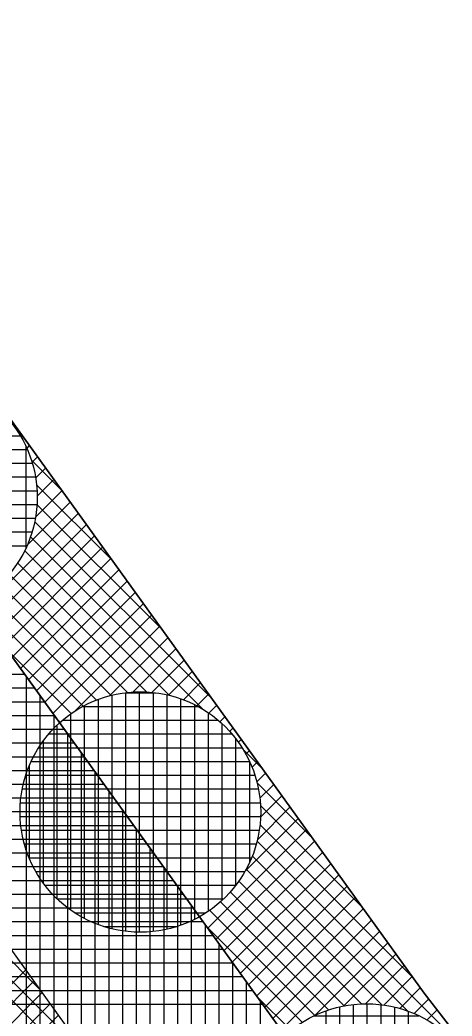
# Model space of a CAD drawing. Extents: x -565346 to -564154, y -1097386 to -1095620.
# Drawn here: x -564245.03 to -564238.74, y -1096164.28 to -1096149.79 of the extents above; entities that cross this region are included whole.
import ezdxf

# ---------------------------------------------------------------- set-up
doc = ezdxf.new("R2010")
doc.units = 0
for name, color, linetype in [('Vrstva 13', 7, 'Continuous'), ('Vrstva 41', 7, 'Continuous'), ('Vrstva 42', 7, 'Continuous'), ('Vrstva 43', 7, 'Continuous'), ('Vrstva 44', 7, 'Continuous')]:
    doc.layers.add(name, color=color, linetype=linetype)

msp = doc.modelspace()

# ---------------------------------------------------------------- linework, layer by layer
at = {"layer": 'Vrstva 13'}
for p, q in [((-564276.21, -1096112.52), (-564239.15, -1096163.95)), ((-564239.15, -1096163.95), (-564208.11, -1096203.92))]:
    msp.add_line(p, q, dxfattribs=at)
at = {"layer": 'Vrstva 41'}
msp.add_lwpolyline([(-564317.9, -1095918.68), (-564319.837, -1095918.359), (-564322.792, -1095953.471), (-564316.779, -1095990.732), (-564317.708, -1096006.365), (-564312.296, -1096047.478), (-564277.924, -1096113.563), (-564240.773, -1096165.119), (-564207.452, -1096208.029), (-564205.9, -1096206.84), (-564239.15, -1096163.95), (-564276.21, -1096112.52), (-564310.36, -1096046.86), (-564315.7, -1096006.29), (-564314.77, -1095990.63), (-564320.6, -1095954.5), (-564320.51, -1095950.21)], close=True, dxfattribs=at)
at = {"layer": 'Vrstva 42'}
for p, q in [((-564253.544, -1096155.089), (-564244.732, -1096163.902)), ((-564245.009, -1096155.82), (-564245.024, -1096155.835)), ((-564244.89, -1096155.984), (-564244.926, -1096156.02)), ((-564252.814, -1096156.102), (-564244.002, -1096164.914)), ((-564244.772, -1096156.149), (-564244.851, -1096156.228)), ((-564244.86, -1096156.194), (-564244.426, -1096156.628)), ((-564244.653, -1096156.313), (-564244.798, -1096156.458)), ((-564244.784, -1096156.553), (-564243.697, -1096157.64)), ((-564244.535, -1096156.477), (-564244.775, -1096156.718)), ((-564244.416, -1096156.642), (-564244.801, -1096157.026)), ((-564244.298, -1096156.806), (-564244.917, -1096157.426)), ((-564244.78, -1096156.84), (-564242.968, -1096158.652)), ((-564244.179, -1096156.971), (-564245.612, -1096158.403)), ((-564252.085, -1096157.115), (-564243.273, -1096165.926)), ((-564244.061, -1096157.135), (-564245.494, -1096158.568)), ((-564244.811, -1096157.092), (-564242.238, -1096159.664)), ((-564243.942, -1096157.299), (-564245.375, -1096158.732)), ((-564244.874, -1096157.312), (-564242.366, -1096159.819)), ((-564243.824, -1096157.464), (-564245.257, -1096158.897)), ((-564243.706, -1096157.628), (-564245.138, -1096159.061)), ((-564244.958, -1096157.51), (-564242.85, -1096159.618)), ((-564245.061, -1096157.69), (-564243.182, -1096159.569)), ((-564245.181, -1096157.853), (-564243.46, -1096159.574)), ((-564243.587, -1096157.792), (-564245.02, -1096159.225)), ((-564245.318, -1096157.999), (-564243.698, -1096159.618)), ((-564243.469, -1096157.957), (-564244.901, -1096159.39)), ((-564245.47, -1096158.13), (-564243.913, -1096159.687)), ((-564243.35, -1096158.121), (-564244.783, -1096159.554)), ((-564245.639, -1096158.243), (-564244.106, -1096159.776)), ((-564243.232, -1096158.286), (-564244.665, -1096159.719)), ((-564243.113, -1096158.45), (-564244.546, -1096159.883)), ((-564242.995, -1096158.614), (-564244.233, -1096159.852)), ((-564242.876, -1096158.779), (-564243.722, -1096159.625)), ((-564245.226, -1096158.939), (-564244.281, -1096159.884)), ((-564242.758, -1096158.943), (-564243.385, -1096159.57)), ((-564242.639, -1096159.108), (-564243.105, -1096159.573)), ((-564242.521, -1096159.272), (-564242.864, -1096159.615)), ((-564242.403, -1096159.436), (-564242.648, -1096159.682)), ((-564242.284, -1096159.601), (-564242.454, -1096159.77)), ((-564242.166, -1096159.765), (-564242.277, -1096159.877)), ((-564244.497, -1096159.951), (-564244.439, -1096160.009)), ((-564242.047, -1096159.93), (-564242.119, -1096160.001)), ((-564241.929, -1096160.094), (-564241.976, -1096160.141)), ((-564241.81, -1096160.258), (-564241.85, -1096160.298)), ((-564241.779, -1096160.406), (-564241.509, -1096160.677)), ((-564241.692, -1096160.423), (-564241.741, -1096160.472)), ((-564241.573, -1096160.587), (-564241.651, -1096160.665)), ((-564241.455, -1096160.751), (-564241.582, -1096160.878)), ((-564241.578, -1096160.89), (-564240.779, -1096161.689)), ((-564241.336, -1096160.916), (-564241.536, -1096161.116)), ((-564241.218, -1096161.08), (-564241.528, -1096161.39)), ((-564241.099, -1096161.245), (-564241.573, -1096161.718)), ((-564241.529, -1096161.222), (-564240.05, -1096162.701)), ((-564240.981, -1096161.409), (-564241.755, -1096162.183)), ((-564241.534, -1096161.5), (-564239.32, -1096163.714)), ((-564240.863, -1096161.573), (-564242.295, -1096163.006)), ((-564240.744, -1096161.738), (-564242.177, -1096163.171)), ((-564241.578, -1096161.738), (-564238.402, -1096164.915)), ((-564240.626, -1096161.902), (-564242.059, -1096163.335)), ((-564241.647, -1096161.953), (-564239.389, -1096164.21)), ((-564240.507, -1096162.067), (-564241.94, -1096163.499)), ((-564240.389, -1096162.231), (-564241.822, -1096163.664)), ((-564241.736, -1096162.146), (-564239.763, -1096164.12)), ((-564241.844, -1096162.321), (-564240.057, -1096164.108)), ((-564240.27, -1096162.395), (-564241.703, -1096163.828)), ((-564241.969, -1096162.479), (-564240.312, -1096164.136)), ((-564240.152, -1096162.56), (-564241.585, -1096163.993)), ((-564242.111, -1096162.62), (-564240.537, -1096164.194)), ((-564242.405, -1096162.833), (-564242.414, -1096162.842)), ((-564242.269, -1096162.745), (-564240.738, -1096164.276)), ((-564240.033, -1096162.724), (-564241.466, -1096164.157)), ((-564242.308, -1096162.988), (-564240.919, -1096164.377)), ((-564239.915, -1096162.888), (-564241.348, -1096164.321)), ((-564239.796, -1096163.053), (-564241.229, -1096164.486)), ((-564239.678, -1096163.217), (-564240.736, -1096164.276)), ((-564239.56, -1096163.382), (-564240.315, -1096164.137)), ((-564239.441, -1096163.546), (-564240, -1096164.105)), ((-564244.94, -1096163.613), (-564246.37, -1096165.043)), ((-564239.323, -1096163.71), (-564239.736, -1096164.124)), ((-564244.822, -1096163.777), (-564246.252, -1096165.208)), ((-564244.703, -1096163.941), (-564246.134, -1096165.372)), ((-564241.579, -1096164.001), (-564241.084, -1096164.496)), ((-564239.204, -1096163.875), (-564239.503, -1096164.174)), ((-564244.585, -1096164.106), (-564246.015, -1096165.536)), ((-564239.083, -1096164.036), (-564239.293, -1096164.247)), ((-564244.466, -1096164.27), (-564245.897, -1096165.701)), ((-564238.959, -1096164.196), (-564239.105, -1096164.341))]:
    msp.add_line(p, q, dxfattribs=at)
msp.add_lwpolyline([(-564322.318, -1095918.024), (-564324.311, -1095917.856), (-564327.322, -1095953.642), (-564321.3, -1095990.958), (-564322.226, -1096006.529), (-564316.652, -1096048.867), (-564298.213, -1096083.6), (-564281.777, -1096115.914), (-564244.285, -1096167.937), (-564211.109, -1096210.658), (-564209.483, -1096209.49), (-564242.801, -1096166.581), (-564280.063, -1096114.871), (-564296.384, -1096082.78), (-564314.716, -1096048.249), (-564320.218, -1096006.455), (-564319.291, -1095990.856), (-564325.309, -1095953.567)], close=True, dxfattribs=at)
at = {"layer": 'Vrstva 43'}
for p, q in [((-564253.587, -1096159.31), (-564244.959, -1096159.31)), ((-564244.93, -1096171.182), (-564244.93, -1096159.35)), ((-564253.443, -1096159.51), (-564244.815, -1096159.51)), ((-564244.73, -1096171.439), (-564244.73, -1096159.628)), ((-564253.299, -1096159.71), (-564244.671, -1096159.71)), ((-564253.155, -1096159.91), (-564244.527, -1096159.91)), ((-564244.53, -1096171.697), (-564244.53, -1096159.905)), ((-564253.01, -1096160.11), (-564244.382, -1096160.11)), ((-564244.33, -1096171.955), (-564244.33, -1096160.183)), ((-564252.866, -1096160.31), (-564244.238, -1096160.31)), ((-564252.722, -1096160.51), (-564244.094, -1096160.51)), ((-564244.13, -1096172.212), (-564244.13, -1096160.46)), ((-564252.578, -1096160.71), (-564243.95, -1096160.71)), ((-564243.93, -1096172.47), (-564243.93, -1096160.738)), ((-564252.434, -1096160.91), (-564243.806, -1096160.91)), ((-564252.29, -1096161.11), (-564243.662, -1096161.11)), ((-564243.73, -1096172.727), (-564243.73, -1096161.015)), ((-564252.146, -1096161.31), (-564243.518, -1096161.31)), ((-564243.53, -1096172.985), (-564243.53, -1096161.293)), ((-564252.002, -1096161.51), (-564243.374, -1096161.51)), ((-564243.33, -1096173.242), (-564243.33, -1096161.571)), ((-564251.857, -1096161.71), (-564243.23, -1096161.71)), ((-564251.713, -1096161.91), (-564243.085, -1096161.91)), ((-564243.13, -1096173.5), (-564243.13, -1096161.848)), ((-564251.569, -1096162.11), (-564242.941, -1096162.11)), ((-564242.93, -1096173.757), (-564242.93, -1096162.126)), ((-564251.425, -1096162.31), (-564242.797, -1096162.31)), ((-564242.73, -1096174.015), (-564242.73, -1096162.403)), ((-564251.281, -1096162.51), (-564242.653, -1096162.51)), ((-564242.53, -1096174.272), (-564242.53, -1096162.681)), ((-564251.137, -1096162.71), (-564242.509, -1096162.71)), ((-564250.993, -1096162.91), (-564242.365, -1096162.91)), ((-564242.33, -1096174.53), (-564242.33, -1096162.958)), ((-564250.849, -1096163.11), (-564242.221, -1096163.11)), ((-564242.13, -1096174.788), (-564242.13, -1096163.236)), ((-564250.704, -1096163.31), (-564242.077, -1096163.31)), ((-564250.56, -1096163.51), (-564241.932, -1096163.51)), ((-564241.93, -1096175.045), (-564241.93, -1096163.513)), ((-564250.416, -1096163.71), (-564241.788, -1096163.71)), ((-564241.73, -1096175.303), (-564241.73, -1096163.791)), ((-564250.272, -1096163.91), (-564241.644, -1096163.91)), ((-564250.128, -1096164.11), (-564241.5, -1096164.11)), ((-564241.53, -1096175.56), (-564241.53, -1096164.068))]:
    msp.add_line(p, q, dxfattribs=at)
msp.add_lwpolyline([(-564173.087, -1096301.985), (-564179.49, -1096264.63), (-564192.762, -1096228.697), (-564195.888, -1096224.348), (-564194.264, -1096223.181), (-564206.02, -1096206.88), (-564207.452, -1096208.029), (-564240.773, -1096165.119), (-564277.924, -1096113.563), (-564312.296, -1096047.478), (-564317.708, -1096006.365)], dxfattribs=at)
at = {"layer": 'Vrstva 44'}
for p, q in [((-564248.029, -1096155.84), (-564245.023, -1096155.84)), ((-564244.94, -1096155.997), (-564244.94, -1096157.474)), ((-564248.129, -1096156.04), (-564244.919, -1096156.04)), ((-564248.202, -1096156.24), (-564244.848, -1096156.24)), ((-564248.249, -1096156.44), (-564244.802, -1096156.44)), ((-564248.272, -1096156.64), (-564244.779, -1096156.64)), ((-564248.271, -1096156.84), (-564244.779, -1096156.84)), ((-564248.246, -1096157.04), (-564244.803, -1096157.04)), ((-564248.199, -1096157.24), (-564244.851, -1096157.24)), ((-564248.126, -1096157.44), (-564244.925, -1096157.44)), ((-564243.69, -1096159.616), (-564243.69, -1096163.014)), ((-564243.491, -1096159.58), (-564243.053, -1096159.58)), ((-564243.49, -1096159.58), (-564243.49, -1096163.051)), ((-564243.29, -1096159.566), (-564243.29, -1096163.063)), ((-564243.09, -1096159.575), (-564243.09, -1096163.053)), ((-564242.89, -1096159.609), (-564242.89, -1096163.02)), ((-564244.112, -1096159.78), (-564242.435, -1096159.78)), ((-564244.09, -1096159.768), (-564244.09, -1096162.863)), ((-564243.89, -1096159.677), (-564243.89, -1096162.951)), ((-564242.69, -1096159.667), (-564242.69, -1096162.963)), ((-564242.49, -1096159.752), (-564242.49, -1096162.878)), ((-564244.29, -1096159.891), (-564244.29, -1096162.738)), ((-564242.29, -1096159.869), (-564242.29, -1096162.759)), ((-564244.49, -1096160.057), (-564244.49, -1096162.574)), ((-564244.404, -1096159.98), (-564242.145, -1096159.98)), ((-564242.09, -1096160.029), (-564242.09, -1096162.602)), ((-564244.606, -1096160.18), (-564241.943, -1096160.18)), ((-564244.752, -1096160.38), (-564241.798, -1096160.38)), ((-564244.69, -1096160.285), (-564244.69, -1096162.342)), ((-564241.89, -1096160.248), (-564241.89, -1096162.383)), ((-564244.89, -1096160.646), (-564244.89, -1096161.984)), ((-564244.863, -1096160.58), (-564241.688, -1096160.58)), ((-564241.69, -1096160.576), (-564241.69, -1096162.054)), ((-564244.939, -1096160.78), (-564241.609, -1096160.78)), ((-564244.991, -1096160.98), (-564241.559, -1096160.98)), ((-564245.018, -1096161.18), (-564241.532, -1096161.18)), ((-564245.023, -1096161.38), (-564241.528, -1096161.38)), ((-564245.004, -1096161.58), (-564241.546, -1096161.58)), ((-564244.96, -1096161.78), (-564241.589, -1096161.78)), ((-564244.891, -1096161.98), (-564241.658, -1096161.98)), ((-564244.796, -1096162.18), (-564241.756, -1096162.18)), ((-564244.661, -1096162.38), (-564241.888, -1096162.38)), ((-564244.483, -1096162.58), (-564242.068, -1096162.58)), ((-564244.231, -1096162.78), (-564242.321, -1096162.78)), ((-564243.808, -1096162.98), (-564242.744, -1096162.98)), ((-564240.38, -1096164.152), (-564240.38, -1096167.559)), ((-564240.18, -1096164.118), (-564240.18, -1096167.593)), ((-564239.98, -1096164.106), (-564239.98, -1096167.603)), ((-564239.78, -1096164.118), (-564239.78, -1096167.591)), ((-564239.58, -1096164.154), (-564239.58, -1096167.556)), ((-564240.746, -1096164.28), (-564239.227, -1096164.28)), ((-564240.58, -1096164.211), (-564240.58, -1096167.499)), ((-564239.38, -1096164.215), (-564239.38, -1096167.497))]:
    msp.add_line(p, q, dxfattribs=at)
for centre in [(-564246.525, -1096156.735), (-564243.275, -1096161.315), (-564239.985, -1096165.855)]:
    msp.add_circle(centre, 1.75, dxfattribs=at)

doc.saveas('drawing.dxf')
